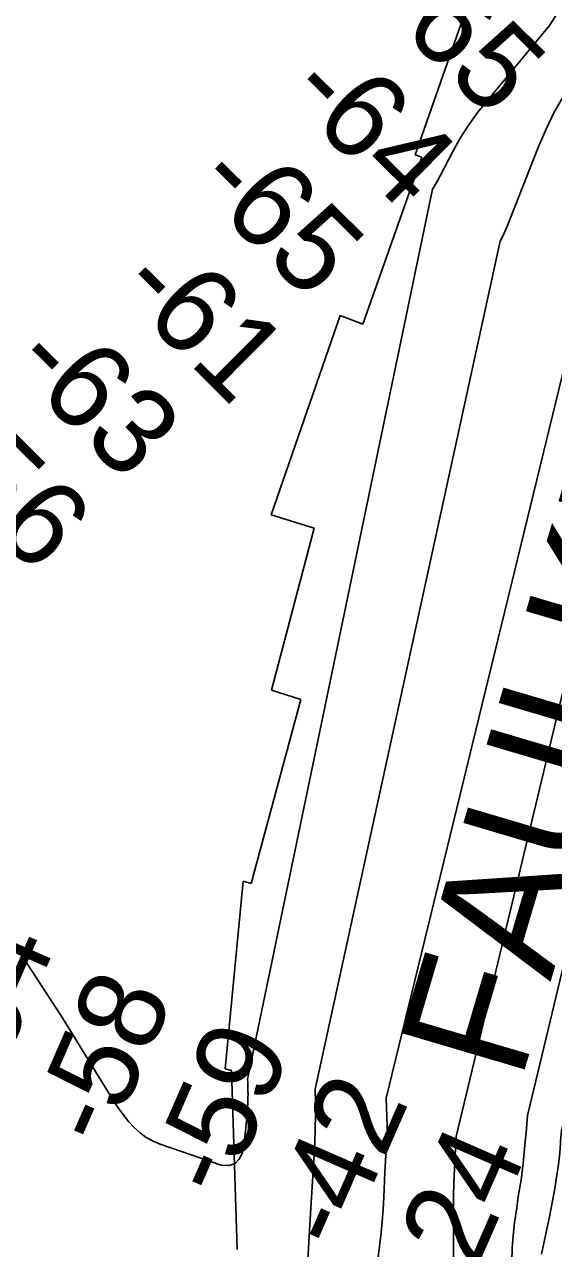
# Model space of a CAD drawing. Extents: x 3271442 to 3309282, y 752266 to 777610.
# Drawn here: x 3292682 to 3293093, y 767540 to 768491 of the extents above; entities that cross this region are included whole.
import ezdxf

# ---------------------------------------------------------------- set-up
doc = ezdxf.new("R2010")
doc.units = 0
for name, color, linetype in [('V-RIVR-RANG', 7, 'Continuous'), ('V-RRAP-RVMT', 7, 'Continuous'), ('V-RRAP-RVMT-IDEN', 7, 'Continuous'), ('V-TOPO-DPTH', 7, 'Continuous'), ('V-TOPO-MAJR', 7, 'Continuous'), ('V-TOPO-MINR', 7, 'Continuous')]:
    doc.layers.add(name, color=color, linetype=linetype)

msp = doc.modelspace()

# ---------------------------------------------------------------- linework, layer by layer
at = {"layer": 'V-RRAP-RVMT'}
for p, q in [((3292985.87, 768389.83), (3293034.04, 768526.92)), ((3292945.19, 768258.17), (3292991.03, 768387.89)), ((3292991.03, 768387.89), (3292985.87, 768389.83)), ((3292874.13, 768110.08), (3292927.61, 768264.99)), ((3292927.61, 768264.99), (3292945.19, 768258.17)), ((3292907.37, 768099.69), (3292874.13, 768110.08)), ((3292874.22, 767973.64), (3292907.37, 768099.69)), ((3292897.19, 767966.51), (3292874.22, 767973.64)), ((3292858.56, 767823.49), (3292897.19, 767966.51)), ((3292838.26, 767679.59), (3292852.2, 767825.38)), ((3292852.2, 767825.38), (3292858.56, 767823.49)), ((3292843.26, 767678.19), (3292838.26, 767679.59)), ((3292847.61, 767538.97), (3292843.26, 767678.19))]:
    msp.add_line(p, q, dxfattribs=at)
at = {"layer": 'V-TOPO-DPTH'}
for p, q in [((3293146.82, 768410.47), (3292963.36, 767656.64)), ((3293146.82, 768410.47), (3292963.36, 767656.64)), ((3292963.36, 767656.64), (3292964.06, 767635.06)), ((3292963.36, 767656.64), (3292964.06, 767635.06)), ((3292964.06, 767635.06), (3292964.09, 767633.5)), ((3292964.06, 767635.06), (3292964.09, 767633.5)), ((3292963.71, 767625.68), (3292963.61, 767624.12)), ((3292963.71, 767625.68), (3292963.61, 767624.12)), ((3292963.81, 767627.24), (3292963.71, 767625.68)), ((3292963.81, 767627.24), (3292963.71, 767625.68)), ((3292963.92, 767628.81), (3292963.81, 767627.24)), ((3292963.92, 767628.81), (3292963.81, 767627.24)), ((3292964.02, 767630.37), (3292963.92, 767628.81)), ((3292964.02, 767630.37), (3292963.92, 767628.81)), ((3292964.08, 767631.93), (3292964.02, 767630.37)), ((3292964.08, 767631.93), (3292964.02, 767630.37)), ((3292964.09, 767633.5), (3292964.08, 767631.93)), ((3292964.09, 767633.5), (3292964.08, 767631.93)), ((3292963.24, 767616.87), (3292963.03, 767612.46)), ((3292963.24, 767616.87), (3292963.03, 767612.46)), ((3292963.53, 767622.55), (3292963.24, 767616.87)), ((3292963.53, 767622.55), (3292963.24, 767616.87)), ((3292963.61, 767624.12), (3292963.53, 767622.55)), ((3292963.61, 767624.12), (3292963.53, 767622.55)), ((3292962.83, 767608.05), (3292962.64, 767603.65)), ((3292962.83, 767608.05), (3292962.64, 767603.65)), ((3292963.03, 767612.46), (3292962.83, 767608.05)), ((3292963.03, 767612.46), (3292962.83, 767608.05)), ((3292962.46, 767599.24), (3292961.95, 767585.75)), ((3292962.46, 767599.24), (3292961.95, 767585.75)), ((3292962.64, 767603.65), (3292962.46, 767599.24)), ((3292962.64, 767603.65), (3292962.46, 767599.24)), ((3292961.95, 767585.75), (3292961.37, 767574.61)), ((3292961.95, 767585.75), (3292961.37, 767574.61)), ((3292961.37, 767574.61), (3292960.58, 767563.49)), ((3292961.37, 767574.61), (3292960.58, 767563.49)), ((3292960.58, 767563.49), (3292959.49, 767552.4)), ((3292960.58, 767563.49), (3292959.49, 767552.4)), ((3292959.49, 767552.4), (3292958.19, 767541.32)), ((3292959.49, 767552.4), (3292958.19, 767541.32)), ((3292958.19, 767541.32), (3292953.04, 767502.12)), ((3292958.19, 767541.32), (3292953.04, 767502.12))]:
    msp.add_line(p, q, dxfattribs=at)
for points in [[(3293016.09, 767483.7), (3293015.72, 767577.02), (3293015.74, 767580.57), (3293015.79, 767584.11), (3293015.9, 767587.66), (3293016.05, 767591.2), (3293017.64, 767622.78), (3293017.87, 767626.94), (3293209.07, 768424.67), (3293211.69, 768433.01), (3293240.29, 768495.66)], [(3293016.09, 767483.7), (3293015.72, 767577.02), (3293015.74, 767580.57), (3293015.79, 767584.11), (3293015.9, 767587.66), (3293016.05, 767591.2), (3293017.64, 767622.78), (3293017.87, 767626.94), (3293209.07, 768424.67), (3293211.69, 768433.01), (3293240.29, 768495.66)], [(3293208.99, 768208.14), (3293073.08, 767643.33), (3293072.59, 767636.58), (3293072.03, 767629.84), (3293071.41, 767623.11), (3293069.76, 767605.99), (3293069.3, 767601.66), (3293068.77, 767597.34), (3293068.15, 767593.03), (3293067.47, 767588.73), (3293066.76, 767584.44), (3293066.07, 767580.14), (3293065.42, 767575.83), (3293064.79, 767571.53), (3293063.17, 767560.1), (3293062.03, 767550.07), (3293061.27, 767540.01), (3293061.07, 767529.93)], [(3293208.99, 768208.14), (3293073.08, 767643.33), (3293072.59, 767636.58), (3293072.03, 767629.84), (3293071.41, 767623.11), (3293069.76, 767605.99), (3293069.3, 767601.66), (3293068.77, 767597.34), (3293068.15, 767593.03), (3293067.47, 767588.73), (3293066.76, 767584.44), (3293066.07, 767580.14), (3293065.42, 767575.83), (3293064.79, 767571.53), (3293063.17, 767560.1), (3293062.03, 767550.07), (3293061.27, 767540.01), (3293061.07, 767529.93)]]:
    msp.add_lwpolyline(points, dxfattribs=at)
at = {"layer": 'V-TOPO-MAJR'}
for p, q in [((3293081.36, 768395.4), (3293087.38, 768409.27)), ((3293057.56, 768334.86), (3293081.36, 768395.4)), ((3293053.95, 768326.66), (3293055.81, 768330.72)), ((3293055.81, 768330.72), (3293057.56, 768334.86)), ((3292908.33, 767663.66), (3293051.88, 768322.68)), ((3293051.88, 768322.68), (3293053.95, 768326.66)), ((3292908.5, 767653.39), (3292908.33, 767663.66)), ((3292908.47, 767643.12), (3292908.5, 767653.39)), ((3292908.3, 767632.86), (3292908.47, 767643.12)), ((3292907.91, 767622.6), (3292908.3, 767632.86)), ((3292907.38, 767612.34), (3292907.91, 767622.6)), ((3292904.81, 767571.22), (3292907.38, 767612.34)), ((3292903.13, 767540.4), (3292904.81, 767571.22)), ((3292901.77, 767509.57), (3292903.13, 767540.4))]:
    msp.add_line(p, q, dxfattribs=at)
msp.add_lwpolyline([(3293087.38, 768409.27), (3293093.99, 768422.81), (3293100.19, 768433.57)], dxfattribs=at)
at = {"layer": 'V-TOPO-MINR'}
for p, q in [((3293089.16, 768488.75), (3293090.18, 768490.3)), ((3293027.49, 768413.08), (3293034.73, 768423.04)), ((3292963.36, 767656.64), (3293146.82, 768410.47)), ((3293020.96, 768402.64), (3293027.49, 768413.08)), ((3293014.91, 768391.88), (3293020.96, 768402.64)), ((3293005.38, 768373.42), (3293014.91, 768391.88)), ((3293000.43, 768364.76), (3293001.51, 768366.43)), ((3293001.51, 768366.43), (3293002.51, 768368.16)), ((3293002.51, 768368.16), (3293003.49, 768369.9)), ((3293003.49, 768369.9), (3293004.44, 768371.65)), ((3293004.44, 768371.65), (3293005.38, 768373.42)), ((3292855.67, 767671.49), (3292999.27, 768363.16)), ((3292999.27, 768363.16), (3293000.43, 768364.76)), ((3292643.87, 767823.18), (3292710.9, 767720.58)), ((3292732.29, 767686.08), (3292752.72, 767653.14)), ((3292855.82, 767669.13), (3292855.67, 767671.49)), ((3292855.94, 767666.77), (3292855.82, 767669.13)), ((3292856.02, 767664.4), (3292855.94, 767666.77)), ((3292856.07, 767662.03), (3292856.02, 767664.4)), ((3292752.72, 767653.14), (3292756.11, 767648.04)), ((3292855.85, 767652.57), (3292855.97, 767654.93)), ((3292855.97, 767654.93), (3292856.05, 767657.3)), ((3292856.05, 767657.3), (3292856.08, 767659.66)), ((3292856.08, 767659.66), (3292856.07, 767662.03)), ((3292964.06, 767635.06), (3292963.36, 767656.64)), ((3292756.11, 767648.04), (3292759.72, 767643.1)), ((3292855.27, 767643.01), (3292855.85, 767652.57)), ((3292759.72, 767643.1), (3292763.63, 767638.39)), ((3292763.63, 767638.39), (3292767.74, 767633.85)), ((3292854, 767628.78), (3292854.72, 767635.88)), ((3292854.72, 767635.88), (3292855.27, 767643.01)), ((3292964.09, 767633.5), (3292964.06, 767635.06)), ((3292767.74, 767633.85), (3292772.25, 767629.8)), ((3292772.25, 767629.8), (3292777.07, 767626.23)), ((3292777.07, 767626.23), (3292782.34, 767623.37)), ((3292853.04, 767621.7), (3292854, 767628.78)), ((3292963.61, 767624.12), (3292963.71, 767625.68)), ((3292963.71, 767625.68), (3292963.81, 767627.24)), ((3292963.81, 767627.24), (3292963.92, 767628.81)), ((3292963.92, 767628.81), (3292964.02, 767630.37)), ((3292964.02, 767630.37), (3292964.08, 767631.93)), ((3292964.08, 767631.93), (3292964.09, 767633.5)), ((3292782.34, 767623.37), (3292787.91, 767620.99)), ((3292787.91, 767620.99), (3292835.36, 767604.57)), ((3292851.91, 767614.64), (3292853.04, 767621.7)), ((3292963.03, 767612.46), (3292963.24, 767616.87)), ((3292963.24, 767616.87), (3292963.53, 767622.55)), ((3292963.53, 767622.55), (3292963.61, 767624.12)), ((3292841.04, 767604.33), (3292845.83, 767605.6)), ((3292845.83, 767605.6), (3292849.28, 767609.16)), ((3292849.28, 767609.16), (3292851.84, 767614.24)), ((3292851.84, 767614.24), (3292851.91, 767614.64)), ((3292962.64, 767603.65), (3292962.83, 767608.05)), ((3292962.83, 767608.05), (3292963.03, 767612.46)), ((3292835.36, 767604.57), (3292841.04, 767604.33)), ((3292961.95, 767585.75), (3292962.46, 767599.24)), ((3292962.46, 767599.24), (3292962.64, 767603.65)), ((3292961.37, 767574.61), (3292961.95, 767585.75)), ((3292960.58, 767563.49), (3292961.37, 767574.61)), ((3292959.49, 767552.4), (3292960.58, 767563.49)), ((3292958.19, 767541.32), (3292959.49, 767552.4)), ((3292953.04, 767502.12), (3292958.19, 767541.32))]:
    msp.add_line(p, q, dxfattribs=at)
for points in [[(3293034.73, 768423.04), (3293090.18, 768490.3), (3293114.08, 768528)], [(3293016.09, 767483.7), (3293015.72, 767577.02), (3293015.74, 767580.57), (3293015.79, 767584.11), (3293015.9, 767587.66), (3293016.05, 767591.2), (3293017.64, 767622.78), (3293017.87, 767626.94), (3293209.07, 768424.67), (3293211.69, 768433.01), (3293240.29, 768495.66)], [(3293084.04, 767535.49), (3293090.49, 767565.76), (3293091.9, 767572.64), (3293093.23, 767579.53), (3293094.45, 767586.45), (3293095.58, 767593.38), (3293096.58, 767600.32), (3293097.47, 767607.29), (3293098.19, 767614.27), (3293098.8, 767621.26), (3293098.95, 767623.29), (3293099.53, 767631.3), (3293299.63, 768445.01), (3293300.88, 768449.71), (3293302.21, 768454.4), (3293303.68, 768459.04), (3293305.22, 768463.66), (3293306.84, 768468.26), (3293308.47, 768472.85), (3293310.1, 768477.44), (3293311.69, 768481.86)], [(3293061.07, 767529.93), (3293061.27, 767540.01), (3293062.03, 767550.07), (3293063.17, 767560.1), (3293064.79, 767571.53), (3293065.42, 767575.83), (3293066.07, 767580.14), (3293066.76, 767584.44), (3293067.47, 767588.73), (3293068.15, 767593.03), (3293068.77, 767597.34), (3293069.3, 767601.66), (3293069.76, 767605.99), (3293071.41, 767623.11), (3293072.03, 767629.84), (3293072.59, 767636.58), (3293073.08, 767643.33), (3293208.99, 768208.14)], [(3292710.9, 767720.58), (3292720.92, 767704.42), (3292732.29, 767686.08)]]:
    msp.add_lwpolyline(points, dxfattribs=at)

# ---------------------------------------------------------------- texts
at = {"layer": 'V-RIVR-RANG'}
for s, rotation, p in [('-65', 315.25561, (3292953.12, 768507.95)), ('-64', 315.25561, (3292883.92, 768435.74)), ('-65', 315.25561, (3292812.09, 768366.14)), ('-61', 315.25561, (3292752.63, 768284.28)), ('-63', 315.25561, (3292669.94, 768225.44)), ('-56', 315.25561, (3292600.17, 768153.79)), ('-54', 66.39406, (3292655.37, 767657.08)), ('-58', 66.39406, (3292746.58, 767616.08)), ('-59', 66.39406, (3292838.43, 767576.53)), ('-42', 66.39406, (3292929.65, 767535.53)), ('-24', 66.39406, (3293021.07, 767495.02))]:
    msp.add_text(s, height=67, rotation=rotation, dxfattribs=at).set_placement(p)
at = {"layer": 'V-RRAP-RVMT-IDEN'}
msp.add_text('FAULKNER', height=100, rotation=73.52967, dxfattribs=at).set_placement((3293067.88, 767668.46))

doc.saveas('drawing.dxf')
